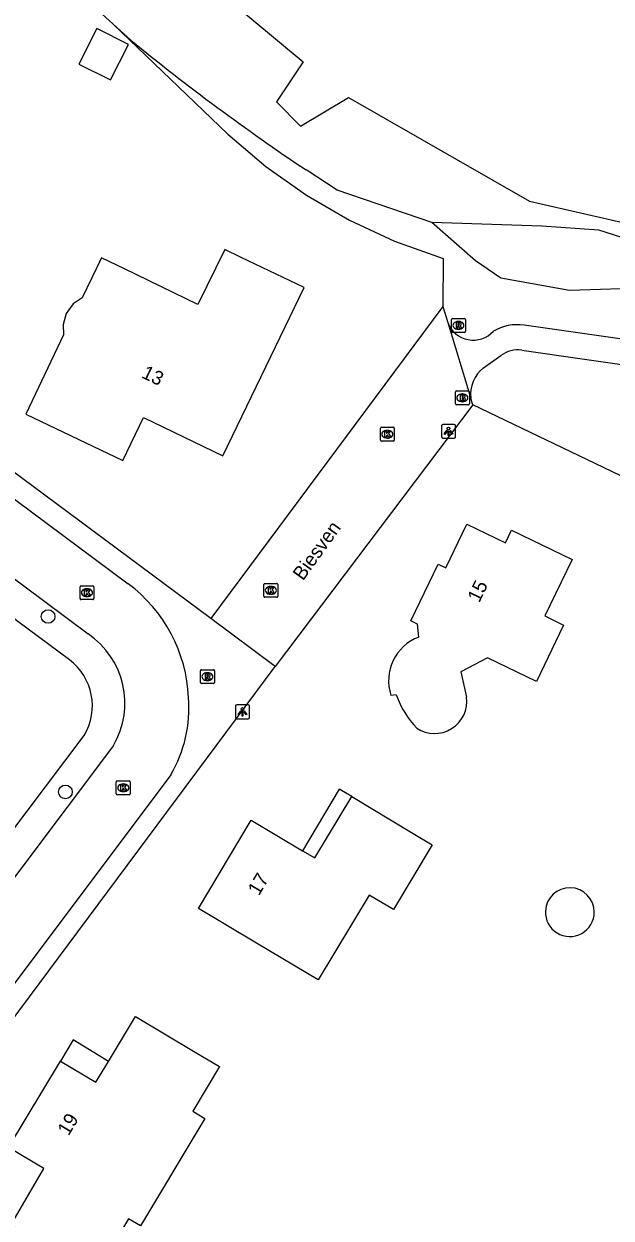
# Model space of a CAD drawing. Extents: x 163427 to 164190, y 380331 to 381641.
# Drawn here: x 163805.5 to 163847.7, y 381512.6 to 381598.4 of the extents above; entities that cross this region are included whole.
import ezdxf

# ---------------------------------------------------------------- set-up
doc = ezdxf.new("R2010")
doc.units = 0
for name, color, linetype in [('IMGEO_Boom', 7, 'Continuous'), ('IMGEO_Brandkraan', 7, 'Continuous'), ('IMGEO_Groenvoorziening', 7, 'Continuous'), ('IMGEO_Kolk', 7, 'Continuous'), ('IMGEO_Lichtpunt', 7, 'Continuous'), ('IMGEO_Meer_plas_ven_vijver', 7, 'Continuous'), ('IMGEO_Openbare_ruimte_label', 7, 'Continuous'), ('IMGEO_Pand', 7, 'Continuous'), ('IMGEO_Pand_nummerreeks', 7, 'Continuous'), ('IMGEO_Pand_overbouw', 7, 'Continuous'), ('IMGEO_Rijbaan_lokaal_open', 7, 'Continuous'), ('IMGEO_Rioolput', 7, 'Continuous'), ('IMGEO_Voetpad_halfverhard', 7, 'Continuous'), ('IMGEO_Voetpad_open', 7, 'Continuous')]:
    doc.layers.add(name, color=color, linetype=linetype)

msp = doc.modelspace()

# ---------------------------------------------------------------- linework, layer by layer
at = {"layer": 'IMGEO_Boom'}
for centre in [(163807.237, 381555.818), (163808.486, 381543.216)]:
    msp.add_circle(centre, 0.489, dxfattribs=at)
at = {"layer": 'IMGEO_Brandkraan'}
for p, q in [((163836.491, 381571.103), (163836.491, 381571.955)), ((163836.566, 381572.029), (163837.418, 381572.029)), ((163837.002, 381571.249), (163836.977, 381571.249)), ((163836.979, 381571.809), (163837.004, 381571.809)), ((163837.492, 381571.955), (163837.492, 381571.103)), ((163837.418, 381571.029), (163836.566, 381571.029))]:
    msp.add_line(p, q, dxfattribs=at)
for points in [[(163836.491, 381571.103), (163836.491, 381571.955)], [(163836.566, 381572.029), (163837.418, 381572.029)], [(163836.839, 381571.729), (163836.839, 381571.329), (163837.052, 381571.329)], [(163837.07, 381571.729), (163836.839, 381571.729)], [(163837.018, 381571.648), (163836.964, 381571.648), (163836.964, 381571.572)], [(163836.964, 381571.572), (163837.017, 381571.572)], [(163837.026, 381571.496), (163836.964, 381571.496), (163836.964, 381571.415)], [(163836.964, 381571.415), (163837.026, 381571.415)], [(163837.492, 381571.955), (163837.492, 381571.103)], [(163837.418, 381571.029), (163836.566, 381571.029)]]:
    msp.add_lwpolyline(points, dxfattribs=at)
for centre, radius, start, end in [((163836.568, 381571.953), 0.0765, 91.55205, 178.44795), ((163836.568, 381571.953), 0.0765, 91.55205, 178.44795), ((163837.019, 381571.61), 0.0379, 267.82845, 90.93552), ((163837.027, 381571.455), 0.0404, 269.87594, 90.50774), ((163837.058, 381571.58), 0.251, 268.66757, 293.53466), ((163837.074, 381571.584), 0.145, 59.4692, 91.53667), ((163837.099, 381571.631), 0.0922, 285.51372, 58.15012), ((163837.104, 381571.439), 0.105, 301.31148, 78.98903), ((163837.416, 381571.953), 0.0765, 1.55205, 88.44795), ((163837.416, 381571.953), 0.0765, 1.55205, 88.44795), ((163836.568, 381571.105), 0.0765, 181.55205, 268.44795), ((163836.568, 381571.105), 0.0765, 181.55205, 268.44795), ((163837.416, 381571.105), 0.0765, 271.55205, 358.44795), ((163837.416, 381571.105), 0.0765, 271.55205, 358.44795)]:
    msp.add_arc(centre, radius, start, end, dxfattribs=at)
for centre, major_axis, ratio, start_param, end_param in [((163836.978, 381571.529), (-0.387, 0.002), 0.722429, 4.712389, 7.853982), ((163837.003, 381571.529), (-0.39, 0.002), 0.717154, 1.570796, 4.712389)]:
    msp.add_ellipse(centre, major_axis=major_axis, ratio=ratio, start_param=start_param, end_param=end_param, dxfattribs=at)
at = {"layer": 'IMGEO_Groenvoorziening'}
for points in [[(163769.493, 381613.083), (163774.865, 381615.744), (163778.304, 381616.944), (163781.632, 381617.662), (163784.618, 381617.698), (163787.577, 381617.171), (163790.406, 381616.256), (163793.173, 381615.076), (163795.624, 381613.213), (163811.907, 381598.395)], [(163874.152, 381607.867), (163874.829, 381596.715), (163872.529, 381589.618), (163867.116, 381584.104), (163860.677, 381581.192), (163850.598, 381579.439), (163844.694, 381579.236), (163839.763, 381580.135), (163837.927, 381581.383), (163834.802, 381584.126)], [(163870.721, 381606.631), (163872.218, 381601.863), (163873.58, 381595.638), (163870.176, 381588.148), (163860.546, 381582.117), (163850.624, 381582.36), (163846.782, 381583.576), (163842.696, 381583.868), (163834.802, 381584.126)], [(163813.183, 381597.233), (163811.907, 381598.395)], [(163811.907, 381598.395), (163820.151, 381590.48), (163822.874, 381588.163), (163825.794, 381586.099), (163828.886, 381584.304), (163832.127, 381582.792), (163835.615, 381581.537), (163835.589, 381578.099)], [(163834.802, 381584.126), (163827.999, 381586.444), (163825.769, 381587.908)], [(163871.255, 381566.226), (163865.101, 381557.897), (163859.507, 381560.582), (163837.732, 381571.03)]]:
    msp.add_lwpolyline(points, dxfattribs=at)
msp.add_arc((163915.616, 381722.331), 161.685, 230.68866, 236.24165, dxfattribs=at)
at = {"layer": 'IMGEO_Kolk'}
for p, q in [((163831.102, 381568.49), (163831.102, 381569.342)), ((163831.177, 381569.416), (163832.029, 381569.416)), ((163831.59, 381569.196), (163831.615, 381569.196)), ((163832.103, 381569.342), (163832.103, 381568.49)), ((163832.029, 381568.416), (163831.177, 381568.416)), ((163831.613, 381568.636), (163831.588, 381568.636)), ((163809.53, 381557.104), (163809.53, 381557.956)), ((163809.605, 381558.03), (163810.457, 381558.03)), ((163810.018, 381557.81), (163810.043, 381557.81)), ((163810.531, 381557.956), (163810.531, 381557.104)), ((163822.737, 381557.272), (163822.737, 381558.124)), ((163822.812, 381558.198), (163823.664, 381558.198)), ((163823.225, 381557.978), (163823.25, 381557.978)), ((163823.738, 381558.124), (163823.738, 381557.272)), ((163810.457, 381557.03), (163809.605, 381557.03)), ((163810.041, 381557.25), (163810.016, 381557.25)), ((163823.664, 381557.198), (163822.812, 381557.198)), ((163823.248, 381557.418), (163823.223, 381557.418)), ((163812.138, 381543.085), (163812.138, 381543.937)), ((163812.213, 381544.011), (163813.065, 381544.011)), ((163812.626, 381543.791), (163812.651, 381543.791)), ((163813.139, 381543.937), (163813.139, 381543.085)), ((163813.065, 381543.011), (163812.213, 381543.011)), ((163812.649, 381543.231), (163812.624, 381543.231))]:
    msp.add_line(p, q, dxfattribs=at)
for points in [[(163831.102, 381568.49), (163831.102, 381569.342)], [(163831.177, 381569.416), (163832.029, 381569.416)], [(163831.423, 381569.116), (163831.546, 381569.116), (163831.546, 381568.965), (163831.676, 381569.116), (163831.84, 381569.116), (163831.694, 381568.965), (163831.847, 381568.716), (163831.695, 381568.716), (163831.61, 381568.88), (163831.546, 381568.813), (163831.546, 381568.716), (163831.423, 381568.716), (163831.423, 381569.116)], [(163832.103, 381569.342), (163832.103, 381568.49)], [(163832.029, 381568.416), (163831.177, 381568.416)], [(163809.53, 381557.104), (163809.53, 381557.956)], [(163809.605, 381558.03), (163810.457, 381558.03)], [(163809.851, 381557.73), (163809.974, 381557.73), (163809.974, 381557.579), (163810.104, 381557.73), (163810.268, 381557.73), (163810.122, 381557.579), (163810.275, 381557.33), (163810.123, 381557.33), (163810.038, 381557.494), (163809.974, 381557.427), (163809.974, 381557.33), (163809.851, 381557.33), (163809.851, 381557.73)], [(163810.531, 381557.956), (163810.531, 381557.104)], [(163822.737, 381557.272), (163822.737, 381558.124)], [(163822.812, 381558.198), (163823.664, 381558.198)], [(163823.058, 381557.898), (163823.181, 381557.898), (163823.181, 381557.747), (163823.311, 381557.898), (163823.475, 381557.898), (163823.329, 381557.747), (163823.482, 381557.498), (163823.33, 381557.498), (163823.245, 381557.662), (163823.181, 381557.595), (163823.181, 381557.498), (163823.058, 381557.498), (163823.058, 381557.898)], [(163823.738, 381558.124), (163823.738, 381557.272)], [(163810.457, 381557.03), (163809.605, 381557.03)], [(163823.664, 381557.198), (163822.812, 381557.198)], [(163812.138, 381543.085), (163812.138, 381543.937)], [(163812.213, 381544.011), (163813.065, 381544.011)], [(163813.139, 381543.937), (163813.139, 381543.085)], [(163813.065, 381543.011), (163812.213, 381543.011)], [(163812.459, 381543.711), (163812.582, 381543.711), (163812.582, 381543.56), (163812.712, 381543.711), (163812.876, 381543.711), (163812.73, 381543.56), (163812.883, 381543.311), (163812.731, 381543.311), (163812.646, 381543.475), (163812.582, 381543.408), (163812.582, 381543.311), (163812.459, 381543.311), (163812.459, 381543.711)]]:
    msp.add_lwpolyline(points, dxfattribs=at)
for centre, start, end in [((163831.179, 381569.34), 91.55205, 178.44795), ((163831.179, 381569.34), 91.55205, 178.44795), ((163832.027, 381569.34), 1.55205, 88.44795), ((163832.027, 381569.34), 1.55205, 88.44795), ((163831.179, 381568.492), 181.55205, 268.44795), ((163831.179, 381568.492), 181.55205, 268.44795), ((163832.027, 381568.492), 271.55205, 358.44795), ((163832.027, 381568.492), 271.55205, 358.44795), ((163809.607, 381557.954), 91.55205, 178.44795), ((163809.607, 381557.954), 91.55205, 178.44795), ((163810.455, 381557.954), 1.55205, 88.44795), ((163810.455, 381557.954), 1.55205, 88.44795), ((163822.814, 381558.122), 91.55205, 178.44795), ((163822.814, 381558.122), 91.55205, 178.44795), ((163823.662, 381558.122), 1.55205, 88.44795), ((163823.662, 381558.122), 1.55205, 88.44795), ((163809.607, 381557.106), 181.55205, 268.44795), ((163809.607, 381557.106), 181.55205, 268.44795), ((163810.455, 381557.106), 271.55205, 358.44795), ((163810.455, 381557.106), 271.55205, 358.44795), ((163822.814, 381557.274), 181.55205, 268.44795), ((163822.814, 381557.274), 181.55205, 268.44795), ((163823.662, 381557.274), 271.55205, 358.44795), ((163823.662, 381557.274), 271.55205, 358.44795), ((163812.215, 381543.935), 91.55205, 178.44795), ((163812.215, 381543.935), 91.55205, 178.44795), ((163813.063, 381543.935), 1.55205, 88.44795), ((163813.063, 381543.935), 1.55205, 88.44795), ((163812.215, 381543.087), 181.55205, 268.44795), ((163812.215, 381543.087), 181.55205, 268.44795), ((163813.063, 381543.087), 271.55205, 358.44795), ((163813.063, 381543.087), 271.55205, 358.44795)]:
    msp.add_arc(centre, 0.0765, start, end, dxfattribs=at)
for centre, major_axis, ratio, start_param, end_param in [((163831.589, 381568.916), (-0.387, 0.002), 0.722429, 4.712389, 7.853982), ((163831.614, 381568.916), (-0.39, 0.002), 0.717154, 1.570796, 4.712389), ((163810.017, 381557.53), (-0.387, 0.002), 0.722429, 4.712389, 7.853982), ((163810.042, 381557.53), (-0.39, 0.002), 0.717154, 1.570796, 4.712389), ((163823.224, 381557.698), (-0.387, 0.002), 0.722429, 4.712389, 7.853982), ((163823.249, 381557.698), (-0.39, 0.002), 0.717154, 1.570796, 4.712389), ((163812.625, 381543.511), (-0.387, 0.002), 0.722429, 4.712389, 7.853982), ((163812.65, 381543.511), (-0.39, 0.002), 0.717154, 1.570796, 4.712389)]:
    msp.add_ellipse(centre, major_axis=major_axis, ratio=ratio, start_param=start_param, end_param=end_param, dxfattribs=at)
at = {"layer": 'IMGEO_Lichtpunt'}
for p, q in [((163835.501, 381569.533), (163835.501, 381568.726)), ((163835.501, 381569.533), (163835.501, 381568.726)), ((163836.403, 381569.628), (163835.595, 381569.628)), ((163836.403, 381569.628), (163835.595, 381569.628)), ((163836.497, 381568.726), (163836.497, 381569.533)), ((163836.497, 381568.726), (163836.497, 381569.533)), ((163835.595, 381568.632), (163836.403, 381568.632)), ((163835.595, 381568.632), (163836.403, 381568.632)), ((163820.699, 381549.374), (163820.699, 381548.567)), ((163820.699, 381549.374), (163820.699, 381548.567)), ((163821.601, 381549.469), (163820.793, 381549.469)), ((163821.601, 381549.469), (163820.793, 381549.469)), ((163821.695, 381548.567), (163821.695, 381549.374)), ((163821.695, 381548.567), (163821.695, 381549.374)), ((163820.793, 381548.473), (163821.601, 381548.473)), ((163820.793, 381548.473), (163821.601, 381548.473))]:
    msp.add_line(p, q, dxfattribs=at)
for points in [[(163835.875, 381569.197), (163835.914, 381569.169), (163835.726, 381568.907), (163835.688, 381568.934), (163835.875, 381569.197)], [(163835.977, 381569.149), (163836.024, 381569.149), (163836.024, 381568.827), (163835.977, 381568.827), (163835.977, 381569.149)], [(163836.087, 381569.169), (163836.125, 381569.196), (163836.312, 381568.934), (163836.273, 381568.906), (163836.087, 381569.169)], [(163821.073, 381549.038), (163821.112, 381549.01), (163820.924, 381548.748), (163820.886, 381548.775), (163821.073, 381549.038)], [(163821.175, 381548.99), (163821.222, 381548.99), (163821.222, 381548.668), (163821.175, 381548.668), (163821.175, 381548.99)], [(163821.285, 381549.01), (163821.323, 381549.037), (163821.51, 381548.775), (163821.471, 381548.747), (163821.285, 381549.01)]]:
    msp.add_lwpolyline(points, dxfattribs=at)
for centre in [(163836, 381569.331), (163821.198, 381549.172)]:
    msp.add_circle(centre, 0.0994, dxfattribs=at)
for centre, start, end in [((163835.595, 381569.533), 90, 180), ((163835.595, 381569.533), 90, 180), ((163836.403, 381569.533), 0, 90), ((163836.403, 381569.533), 0, 90), ((163835.595, 381568.726), 180, 270), ((163835.595, 381568.726), 180, 270), ((163836.403, 381568.726), 270, 0), ((163836.403, 381568.726), 270, 360), ((163820.793, 381549.374), 90, 180), ((163820.793, 381549.374), 90, 180), ((163821.601, 381549.374), 0, 90), ((163821.601, 381549.374), 0, 90), ((163820.793, 381548.567), 180, 270), ((163820.793, 381548.567), 180, 270), ((163821.601, 381548.567), 270, 0), ((163821.601, 381548.567), 270, 360)]:
    msp.add_arc(centre, 0.0946, start, end, dxfattribs=at)
at = {"layer": 'IMGEO_Meer_plas_ven_vijver'}
msp.add_lwpolyline([(163749.856, 381611.218), (163773.638, 381621.597), (163785.558, 381623.276), (163795.6, 381620.579), (163825.553, 381595.689), (163823.645, 381592.807), (163825.372, 381591.051), (163828.821, 381593.115), (163841.804, 381585.655), (163852.704, 381583.178), (163863.352, 381586.225), (163869.197, 381591.91), (163870.141, 381596.28), (163869.52, 381606.753)], dxfattribs=at)
at = {"layer": 'IMGEO_Pand'}
for points in [[(163809.458, 381595.521), (163811.723, 381594.377), (163813.014, 381596.934), (163810.749, 381598.078), (163809.458, 381595.521)], [(163825.618, 381579.451), (163821.115, 381581.624), (163819.928, 381582.197), (163818.004, 381578.244), (163812.729, 381580.791), (163811.072, 381581.591), (163809.686, 381578.723), (163809.05, 381578.286), (163808.539, 381577.603), (163808.312, 381576.809), (163808.333, 381576.05), (163805.642, 381570.368), (163812.608, 381567.04), (163814.101, 381570.114), (163819.786, 381567.369), (163825.618, 381579.451)], [(163833.857, 381554.344), (163833.775, 381555.275), (163833.292, 381555.509), (163835.248, 381559.574), (163835.796, 381559.316), (163837.316, 381562.458), (163840.09, 381561.116), (163840.529, 381562.015), (163844.872, 381559.915), (163842.911, 381555.86), (163844.263, 381555.207), (163842.302, 381551.152), (163838.789, 381552.851), (163836.877, 381551.851), (163837.287, 381550.033)], [(163832.245, 381550.18), (163831.864, 381550.15)], [(163826.641, 381529.697), (163822.328, 381532.278), (163818.046, 381534.841), (163821.82, 381541.185), (163825.51, 381538.99), (163826.388, 381538.468), (163829.043, 381542.874), (163833.33, 381540.3), (163834.823, 381539.404), (163832.044, 381534.76), (163830.297, 381535.805), (163826.641, 381529.697)], [(163813.876, 381512.022), (163813.016, 381512.534), (163810.599, 381508.476), (163808.851, 381509.518), (163804.555, 381512.077), (163806.929, 381516.153), (163804.404, 381517.655), (163808.141, 381523.873), (163810.678, 381522.361), (163811.569, 381523.847), (163813.509, 381527.081), (163817.805, 381524.521), (163819.552, 381523.48), (163817.634, 381520.26), (163818.486, 381519.752), (163813.876, 381512.022)]]:
    msp.add_lwpolyline(points, dxfattribs=at)
for centre, radius, start, end in [((163835.045, 381551.209), 3.353, 110.75572, 198.4099), ((163838.427, 381552.354), 6.553, 199.3746, 223.97485), ((163834.999, 381549.721), 2.309, 236.11052, 7.76189), ((163844.707, 381534.576), 1.755, 359.74746, 177.73767), ((163844.707, 381534.576), 1.755, 177.73987, 359.74527)]:
    msp.add_arc(centre, radius, start, end, dxfattribs=at)
at = {"layer": 'IMGEO_Pand_overbouw'}
for points in [[(163825.51, 381538.99), (163826.388, 381538.468), (163829.043, 381542.874), (163828.15, 381543.406)], [(163808.141, 381523.873), (163810.678, 381522.361), (163811.569, 381523.847), (163809.029, 381525.391)]]:
    msp.add_lwpolyline(points, close=True, dxfattribs=at)
at = {"layer": 'IMGEO_Rijbaan_lokaal_open'}
for points in [[(163783.978, 381579.768), (163812.983, 381558.174)], [(163782.287, 381575.333), (163810.107, 381554.57)], [(163811.927, 381546.542), (163795.129, 381524.205)], [(163816.055, 381544.447), (163798.467, 381520.978)]]:
    msp.add_lwpolyline(points, dxfattribs=at)
for centre, radius, start, end in [((163806.571, 381549.533), 10.761, 2.39358, 53.42345), ((163806.767, 381549.593), 5.994, 329.40611, 56.14072), ((163807.856, 381549.236), 9.496, 329.71009, 4.50337)]:
    msp.add_arc(centre, radius, start, end, dxfattribs=at)
at = {"layer": 'IMGEO_Rioolput'}
for p, q in [((163836.205, 381576.312), (163836.205, 381577.164)), ((163836.28, 381577.238), (163837.132, 381577.238)), ((163836.716, 381576.458), (163836.691, 381576.458)), ((163836.693, 381577.018), (163836.718, 381577.018)), ((163837.206, 381577.164), (163837.206, 381576.312)), ((163837.132, 381576.238), (163836.28, 381576.238)), ((163818.179, 381551.07), (163818.179, 381551.922)), ((163818.254, 381551.996), (163819.106, 381551.996)), ((163818.667, 381551.776), (163818.692, 381551.776)), ((163819.18, 381551.922), (163819.18, 381551.07)), ((163819.106, 381550.996), (163818.254, 381550.996)), ((163818.69, 381551.216), (163818.665, 381551.216))]:
    msp.add_line(p, q, dxfattribs=at)
for points in [[(163836.205, 381576.312), (163836.205, 381577.164)], [(163836.28, 381577.238), (163837.132, 381577.238)], [(163836.794, 381576.936), (163836.542, 381576.938), (163836.542, 381576.538)], [(163836.542, 381576.538), (163836.666, 381576.538), (163836.666, 381576.7), (163836.677, 381576.7)], [(163836.72, 381576.857), (163836.666, 381576.857), (163836.666, 381576.776)], [(163836.666, 381576.776), (163836.718, 381576.776)], [(163836.724, 381576.671), (163836.795, 381576.538), (163836.935, 381576.538), (163836.87, 381576.664)], [(163837.206, 381577.164), (163837.206, 381576.312)], [(163837.132, 381576.238), (163836.28, 381576.238)], [(163818.179, 381551.07), (163818.179, 381551.922)], [(163818.254, 381551.996), (163819.106, 381551.996)], [(163818.768, 381551.694), (163818.516, 381551.696), (163818.516, 381551.296)], [(163818.694, 381551.615), (163818.64, 381551.615), (163818.64, 381551.534)], [(163818.64, 381551.534), (163818.692, 381551.534)], [(163819.18, 381551.922), (163819.18, 381551.07)], [(163819.106, 381550.996), (163818.254, 381550.996)], [(163818.516, 381551.296), (163818.64, 381551.296), (163818.64, 381551.458), (163818.651, 381551.458)], [(163818.698, 381551.429), (163818.769, 381551.296), (163818.909, 381551.296), (163818.844, 381551.422)]]:
    msp.add_lwpolyline(points, dxfattribs=at)
for centre, radius, start, end in [((163836.282, 381577.162), 0.0765, 91.55205, 178.44795), ((163836.282, 381577.162), 0.0765, 91.55205, 178.44795), ((163836.676, 381576.647), 0.0533, 26.02933, 88.69889), ((163836.702, 381576.965), 0.19, 274.7715, 282.96867), ((163836.726, 381576.761), 0.0964, 77.00612, 93.18647), ((163836.74, 381576.818), 0.0378, 276.66336, 79.67722), ((163836.793, 381576.826), 0.109, 350.36119, 89.41601), ((163836.791, 381576.826), 0.112, 277.58423, 350.98172), ((163836.775, 381576.611), 0.108, 29.51342, 73.79051), ((163837.13, 381577.162), 0.0765, 1.55205, 88.44795), ((163837.13, 381577.162), 0.0765, 1.55205, 88.44795), ((163836.282, 381576.314), 0.0765, 181.55205, 268.44795), ((163836.282, 381576.314), 0.0765, 181.55205, 268.44795), ((163837.13, 381576.314), 0.0765, 271.55205, 358.44795), ((163837.13, 381576.314), 0.0765, 271.55205, 358.44795), ((163818.256, 381551.92), 0.0765, 91.55205, 178.44795), ((163818.256, 381551.92), 0.0765, 91.55205, 178.44795), ((163818.676, 381551.723), 0.19, 274.7715, 282.96867), ((163818.7, 381551.519), 0.0964, 77.00612, 93.18647), ((163818.714, 381551.576), 0.0378, 276.66336, 79.67722), ((163818.767, 381551.584), 0.109, 350.36119, 89.41601), ((163818.765, 381551.584), 0.112, 277.58423, 350.98172), ((163819.104, 381551.92), 0.0765, 1.55205, 88.44795), ((163819.104, 381551.92), 0.0765, 1.55205, 88.44795), ((163818.256, 381551.072), 0.0765, 181.55205, 268.44795), ((163818.256, 381551.072), 0.0765, 181.55205, 268.44795), ((163818.65, 381551.405), 0.0533, 26.02933, 88.69889), ((163818.749, 381551.369), 0.108, 29.51342, 73.79051), ((163819.104, 381551.072), 0.0765, 271.55205, 358.44795), ((163819.104, 381551.072), 0.0765, 271.55205, 358.44795)]:
    msp.add_arc(centre, radius, start, end, dxfattribs=at)
for centre, major_axis, ratio, start_param, end_param in [((163836.692, 381576.738), (-0.387, 0.002), 0.722429, 4.712389, 7.853982), ((163836.717, 381576.738), (-0.39, 0.002), 0.717154, 1.570796, 4.712389), ((163818.666, 381551.496), (-0.387, 0.002), 0.722429, 4.712389, 7.853982), ((163818.691, 381551.496), (-0.39, 0.002), 0.717154, 1.570796, 4.712389)]:
    msp.add_ellipse(centre, major_axis=major_axis, ratio=ratio, start_param=start_param, end_param=end_param, dxfattribs=at)
at = {"layer": 'IMGEO_Voetpad_halfverhard'}
for points in [[(163865.07, 381573.367), (163841.426, 381576.76)], [(163841.25, 381574.956), (163855.098, 381572.973)], [(163838.505, 381573.697), (163839.749, 381574.563)]]:
    msp.add_lwpolyline(points, dxfattribs=at)
for centre, radius, start, end in [((163837.771, 381577.64), 1.961, 201.0453, 317.68164), ((163840.964, 381573.328), 3.463, 82.33922, 120.23067), ((163840.963, 381572.988), 1.989, 81.71552, 127.62876), ((163840.098, 381571.745), 2.519, 129.21311, 185.70244)]:
    msp.add_arc(centre, radius, start, end, dxfattribs=at)
at = {"layer": 'IMGEO_Voetpad_open'}
for points in [[(163818.927, 381555.666), (163785.001, 381580.865)], [(163835.589, 381578.099), (163818.927, 381555.666)], [(163835.589, 381578.099), (163835.941, 381576.936)], [(163835.941, 381576.936), (163837.591, 381571.495)], [(163808.771, 381552.707), (163780.177, 381573.934)], [(163837.732, 381571.03), (163837.591, 381571.495)], [(163837.732, 381571.03), (163823.553, 381552.23)], [(163823.553, 381552.23), (163818.927, 381555.666)], [(163799.491, 381519.88), (163823.553, 381552.23)], [(163794.675, 381527.159), (163809.84, 381547.27)]]:
    msp.add_lwpolyline(points, dxfattribs=at)
msp.add_arc((163806.259, 381549.389), 4.162, 329.38406, 52.86267, dxfattribs=at)

# ---------------------------------------------------------------- texts
at = {"layer": 'IMGEO_Openbare_ruimte_label'}
msp.add_text('Biesven', height=1, rotation=54.3558, dxfattribs=at).set_placement((163825.546, 381558.339))
at = {"layer": 'IMGEO_Pand_nummerreeks'}
for s, rotation, p in [('13', 334.22836, (163813.885, 381573.016)), ('15', 64.18378, (163838.205, 381556.764)), ('17', 59.25189, (163822.376, 381535.704)), ('19', 58.99426, (163808.704, 381518.444))]:
    msp.add_text(s, height=1, rotation=rotation, dxfattribs=at).set_placement(p)

doc.saveas('drawing.dxf')
